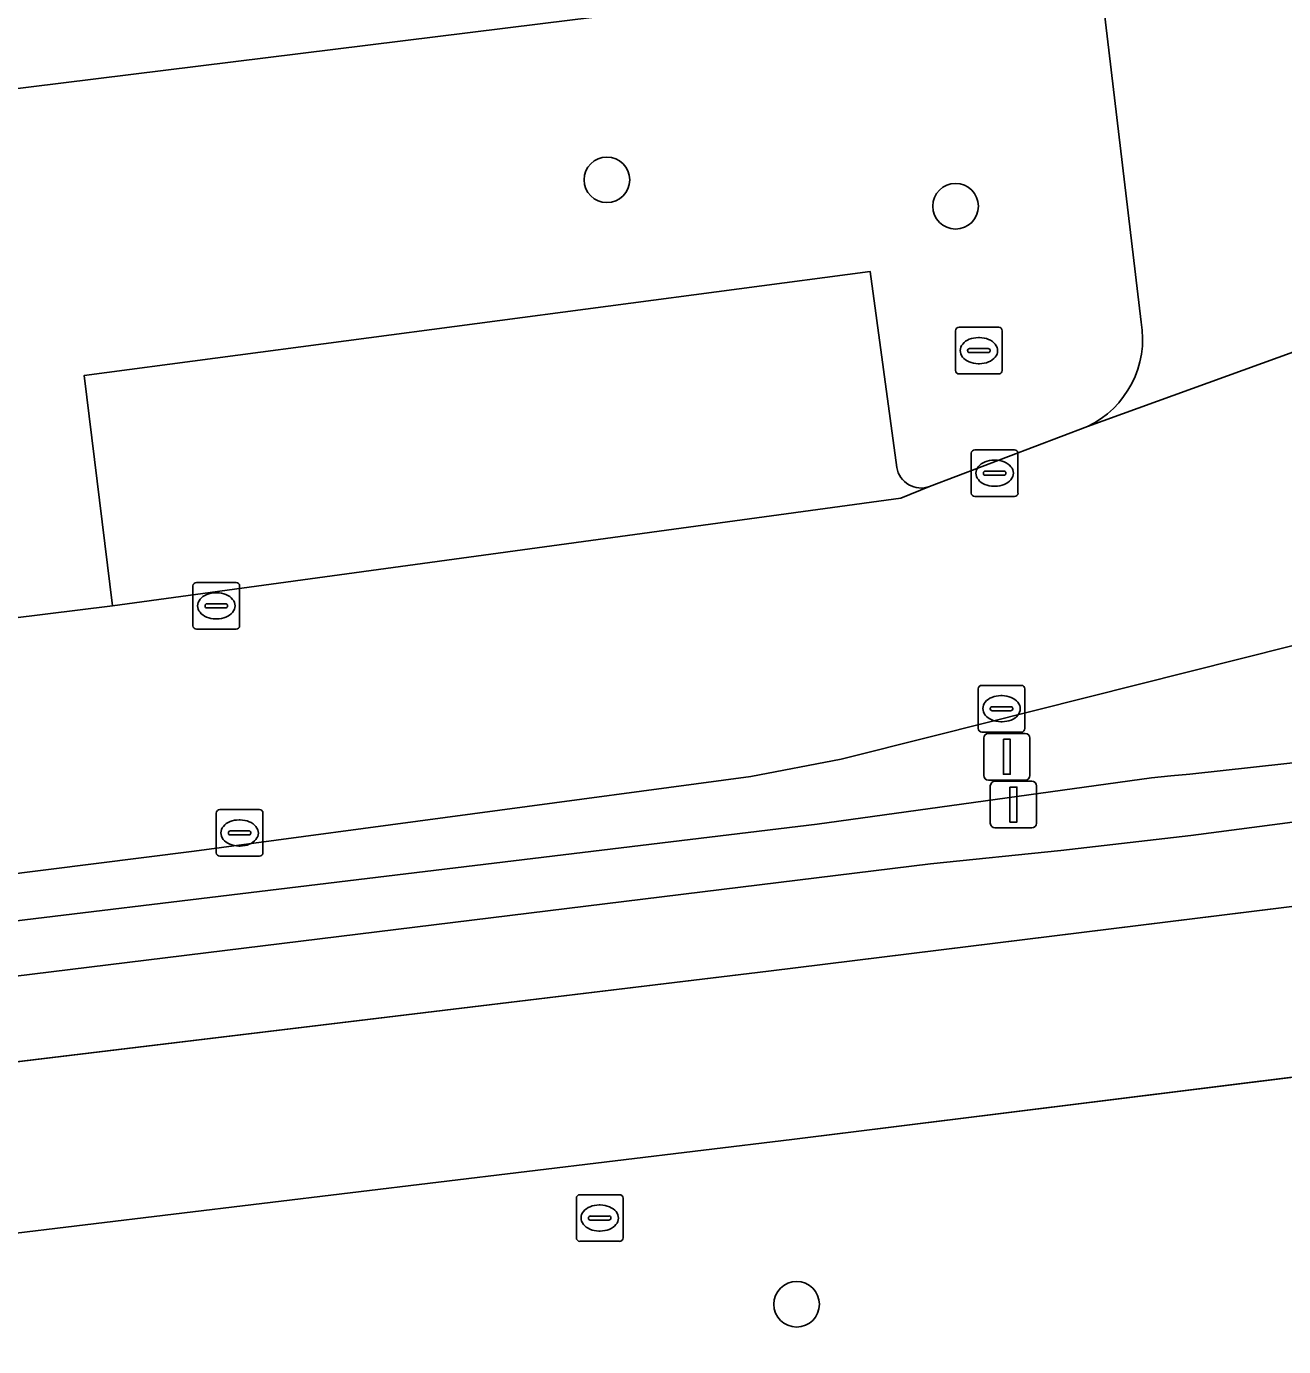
# Model space of a CAD drawing. Extents: x 161477 to 163040, y 383680 to 384871.
# Drawn here: x 162148.39 to 162175.34, y 384074.28 to 384102.58 of the extents above; entities that cross this region are included whole.
import ezdxf

# ---------------------------------------------------------------- set-up
doc = ezdxf.new("R2010")
doc.units = 0
for name, color, linetype in [('IMGEO_Berm_groen', 7, 'Continuous'), ('IMGEO_Boom', 7, 'Continuous'), ('IMGEO_Fietspad_gesloten', 7, 'Continuous'), ('IMGEO_Groenvoorziening', 7, 'Continuous'), ('IMGEO_Haag', 7, 'Continuous'), ('IMGEO_Kolk', 7, 'Continuous'), ('IMGEO_Lichtmast', 7, 'Continuous'), ('IMGEO_Pand', 7, 'Continuous'), ('IMGEO_Parkeervlak_open', 7, 'Continuous'), ('IMGEO_Rijbaan_lokaal_open', 7, 'Continuous'), ('IMGEO_Rioolput', 7, 'Continuous'), ('IMGEO_Voetpad_open', 7, 'Continuous')]:
    doc.layers.add(name, color=color, linetype=linetype)

msp = doc.modelspace()

# ---------------------------------------------------------------- linework, layer by layer
at = {"layer": 'IMGEO_Berm_groen'}
for points in [[(162225.449, 384092.868), (162225.46, 384092.912), (162224.42, 384093.611), (162223.116, 384093.366), (162218.709, 384092.746), (162214.308, 384092.077), (162209.915, 384091.359), (162205.531, 384090.591), (162186.171, 384087.226), (162182.978, 384086.653), (162179.777, 384086.131), (162176.568, 384085.658), (162173.352, 384085.235), (162170.566, 384084.911), (162167.775, 384084.623), (162135.82, 384080.702), (162128.195, 384079.766), (162094.555, 384075.741), (162040.526, 384069.275), (162040.556, 384069.026), (162042.321, 384067.606), (162164.301, 384082.326)], [(162164.301, 384082.326), (162179.402, 384084.189)], [(162179.927, 384080.597), (162164.799, 384078.716), (162037.295, 384063.34), (162003.42, 384059.174), (162000, 384058.753), (161967.373, 384054.741), (161896.962, 384046.212), (161847.953, 384040.275), (161822.49, 384037.235), (161793.606, 384033.742), (161792.05, 384033.368), (161791.016, 384033.255), (161789.879, 384033.126), (161782.08, 384032.349)]]:
    msp.add_lwpolyline(points, dxfattribs=at)
at = {"layer": 'IMGEO_Boom'}
for centre in [(162160.835, 384099.291), (162168.311, 384098.725), (162164.903, 384075.182)]:
    msp.add_circle(centre, 0.489, dxfattribs=at)
at = {"layer": 'IMGEO_Fietspad_gesloten'}
for points in [[(162179.402, 384084.189), (162164.301, 384082.326), (162042.321, 384067.606), (162040.757, 384067.417), (162037.582, 384067.034), (162036.674, 384066.924), (162002.758, 384062.766), (162000, 384062.428), (161967.056, 384058.389), (161896.476, 384049.775), (161896.962, 384046.212), (161967.373, 384054.741), (162000, 384058.753), (162003.42, 384059.174), (162037.295, 384063.34), (162164.799, 384078.716)], [(162164.799, 384078.716), (162179.927, 384080.597)]]:
    msp.add_lwpolyline(points, dxfattribs=at)
at = {"layer": 'IMGEO_Groenvoorziening'}
for points in [[(162171.366, 384104), (162171.355, 384104.089), (162168.964, 384103.705), (162168.951, 384103.814), (162163.69, 384103.164), (162160.099, 384102.72), (162133.124, 384099.384), (162132.852, 384099.35), (162133.205, 384096.144), (162133.975, 384089.16)], [(162172.29, 384096.237), (162171.366, 384104)], [(162135.099, 384088.286), (162150.233, 384090.156), (162149.63, 384095.096), (162166.479, 384097.328), (162167.051, 384093.12)], [(162203.46, 384096), (162198.272, 384094.769), (162198.827, 384092.133), (162191.427, 384090.622), (162183.023, 384088.558), (162179.892, 384090.398), (162167.824, 384087.366), (162165.86, 384086.873), (162163.919, 384086.495), (162151.986, 384084.897), (162137.045, 384083.02), (162126.703, 384081.75), (162074.887, 384075.359)], [(162100.634, 384077.733), (162132.946, 384081.569), (162135.742, 384081.906), (162165.347, 384085.474), (162172.515, 384086.473), (162172.924, 384086.511), (162173.334, 384086.55), (162176.065, 384086.851), (162178.788, 384087.217), (162181.503, 384087.646), (162184.206, 384088.139), (162193.115, 384089.718), (162206.327, 384092.061), (162208.018, 384092.361), (162213.494, 384093.304), (162218.982, 384094.181), (162225.641, 384094.843)], [(162225.653, 384094.431), (162225.65, 384094.502), (162225.646, 384094.573), (162225.641, 384094.843), (162218.982, 384094.181), (162213.494, 384093.304), (162208.018, 384092.361), (162206.327, 384092.061), (162193.115, 384089.718), (162184.206, 384088.139), (162181.503, 384087.646), (162178.788, 384087.217), (162176.065, 384086.851), (162173.334, 384086.55), (162172.924, 384086.511), (162172.515, 384086.473), (162165.347, 384085.474), (162135.742, 384081.906), (162132.946, 384081.569), (162100.634, 384077.733)], [(162167.753, 384092.716), (162171.137, 384093.999)], [(162094.555, 384075.741), (162128.195, 384079.766), (162135.82, 384080.702), (162167.775, 384084.623), (162170.566, 384084.911), (162173.352, 384085.235), (162176.568, 384085.658), (162179.777, 384086.131), (162182.978, 384086.653), (162186.171, 384087.226), (162205.531, 384090.591), (162209.915, 384091.359), (162214.308, 384092.077), (162218.709, 384092.746), (162223.116, 384093.366), (162224.42, 384093.611), (162225.46, 384092.912)]]:
    msp.add_lwpolyline(points, dxfattribs=at)
for centre, radius, start, end in [((162170.239, 384095.878), 2.082, 295.5495, 9.9361), ((162167.569, 384093.209), 0.526, 189.7196, 290.4396)]:
    msp.add_arc(centre, radius, start, end, dxfattribs=at)
at = {"layer": 'IMGEO_Haag'}
for points in [[(162225.653, 384094.431), (162225.65, 384094.502), (162225.646, 384094.573), (162225.641, 384094.843), (162218.982, 384094.181), (162213.494, 384093.304), (162208.018, 384092.361), (162206.327, 384092.061), (162193.115, 384089.718), (162184.206, 384088.139), (162181.503, 384087.646), (162178.788, 384087.217), (162176.065, 384086.851), (162173.334, 384086.55), (162172.924, 384086.511), (162172.515, 384086.473), (162165.347, 384085.474), (162135.742, 384081.906), (162132.946, 384081.569), (162100.634, 384077.733)], [(162167.775, 384084.623), (162170.566, 384084.911), (162173.352, 384085.235), (162176.568, 384085.658), (162179.777, 384086.131), (162182.978, 384086.653), (162186.171, 384087.226), (162205.531, 384090.591), (162209.915, 384091.359), (162214.308, 384092.077), (162218.709, 384092.746), (162223.116, 384093.366), (162224.42, 384093.611), (162225.46, 384092.912), (162225.479, 384092.992), (162225.503, 384093.116)], [(162094.555, 384075.741), (162128.195, 384079.766), (162135.82, 384080.702), (162167.775, 384084.623)]]:
    msp.add_lwpolyline(points, dxfattribs=at)
at = {"layer": 'IMGEO_Kolk'}
for p, q in [((162168.723, 384093.501), (162169.575, 384093.501)), ((162168.648, 384092.575), (162168.648, 384093.427)), ((162169.136, 384093.281), (162169.161, 384093.281)), ((162169.649, 384093.427), (162169.649, 384092.575)), ((162168.907, 384092.995), (162168.907, 384093.007)), ((162169.345, 384092.958), (162168.947, 384092.958)), ((162168.95, 384093.044), (162169.348, 384093.044)), ((162169.391, 384093.007), (162169.391, 384092.995)), ((162169.159, 384092.721), (162169.134, 384092.721)), ((162169.575, 384092.501), (162168.723, 384092.501)), ((162152.035, 384090.658), (162152.887, 384090.658)), ((162151.96, 384089.732), (162151.96, 384090.584)), ((162152.448, 384090.438), (162152.473, 384090.438)), ((162152.961, 384090.584), (162152.961, 384089.732)), ((162152.219, 384090.152), (162152.219, 384090.164)), ((162152.657, 384090.115), (162152.259, 384090.115)), ((162152.262, 384090.201), (162152.66, 384090.201)), ((162152.703, 384090.164), (162152.703, 384090.152)), ((162152.471, 384089.878), (162152.446, 384089.878)), ((162152.887, 384089.658), (162152.035, 384089.658)), ((162168.796, 384087.526), (162168.796, 384088.378)), ((162168.871, 384088.452), (162169.723, 384088.452)), ((162169.797, 384088.378), (162169.797, 384087.526)), ((162169.284, 384088.232), (162169.309, 384088.232)), ((162169.055, 384087.946), (162169.055, 384087.958)), ((162169.493, 384087.909), (162169.095, 384087.909)), ((162169.098, 384087.995), (162169.496, 384087.995)), ((162169.539, 384087.958), (162169.539, 384087.946)), ((162169.307, 384087.672), (162169.282, 384087.672)), ((162169.723, 384087.452), (162168.871, 384087.452)), ((162152.46, 384084.862), (162152.46, 384085.714)), ((162152.535, 384085.788), (162153.387, 384085.788)), ((162152.948, 384085.568), (162152.973, 384085.568)), ((162153.461, 384085.714), (162153.461, 384084.862)), ((162152.719, 384085.282), (162152.719, 384085.294)), ((162152.762, 384085.331), (162153.16, 384085.331)), ((162153.203, 384085.294), (162153.203, 384085.282)), ((162153.157, 384085.245), (162152.759, 384085.245)), ((162152.971, 384085.008), (162152.946, 384085.008)), ((162153.387, 384084.788), (162152.535, 384084.788))]:
    msp.add_line(p, q, dxfattribs=at)
for points in [[(162168.723, 384093.501), (162169.575, 384093.501)], [(162168.648, 384092.575), (162168.648, 384093.427)], [(162169.649, 384093.427), (162169.649, 384092.575)], [(162169.575, 384092.501), (162168.723, 384092.501)], [(162152.035, 384090.658), (162152.887, 384090.658)], [(162151.96, 384089.732), (162151.96, 384090.584)], [(162152.961, 384090.584), (162152.961, 384089.732)], [(162152.887, 384089.658), (162152.035, 384089.658)], [(162168.796, 384087.526), (162168.796, 384088.378)], [(162168.871, 384088.452), (162169.723, 384088.452)], [(162169.797, 384088.378), (162169.797, 384087.526)], [(162169.723, 384087.452), (162168.871, 384087.452)], [(162152.46, 384084.862), (162152.46, 384085.714)], [(162152.535, 384085.788), (162153.387, 384085.788)], [(162153.461, 384085.714), (162153.461, 384084.862)], [(162153.387, 384084.788), (162152.535, 384084.788)]]:
    msp.add_lwpolyline(points, dxfattribs=at)
for centre, radius, start, end in [((162168.725, 384093.425), 0.0765, 91.552, 178.448), ((162168.725, 384093.425), 0.0765, 91.552, 178.448), ((162169.573, 384093.425), 0.0765, 1.552, 88.448), ((162169.573, 384093.425), 0.0765, 1.552, 88.448), ((162168.947, 384093.004), 0.0403, 85.8775, 175.7526), ((162168.944, 384092.994), 0.0366, 178.938, 274.7102), ((162169.348, 384093.001), 0.043, 264.8664, 352.4533), ((162169.352, 384093.006), 0.0386, 1.7309, 96.639), ((162168.725, 384092.577), 0.0765, 181.552, 268.448), ((162168.725, 384092.577), 0.0765, 181.552, 268.448), ((162169.573, 384092.577), 0.0765, 271.552, 358.448), ((162169.573, 384092.577), 0.0765, 271.552, 358.448), ((162152.037, 384090.582), 0.0765, 91.552, 178.448), ((162152.037, 384090.582), 0.0765, 91.552, 178.448), ((162152.885, 384090.582), 0.0765, 1.552, 88.448), ((162152.885, 384090.582), 0.0765, 1.552, 88.448), ((162152.259, 384090.161), 0.0403, 85.8775, 175.7526), ((162152.256, 384090.151), 0.0366, 178.938, 274.7102), ((162152.66, 384090.158), 0.043, 264.8664, 352.4533), ((162152.664, 384090.163), 0.0386, 1.7309, 96.639), ((162152.037, 384089.734), 0.0765, 181.552, 268.448), ((162152.037, 384089.734), 0.0765, 181.552, 268.448), ((162152.885, 384089.734), 0.0765, 271.552, 358.448), ((162152.885, 384089.734), 0.0765, 271.552, 358.448), ((162168.873, 384088.376), 0.0765, 91.552, 178.448), ((162168.873, 384088.376), 0.0765, 91.552, 178.448), ((162169.721, 384088.376), 0.0765, 1.552, 88.448), ((162169.721, 384088.376), 0.0765, 1.552, 88.448), ((162169.095, 384087.955), 0.0403, 85.8775, 175.7526), ((162169.092, 384087.945), 0.0366, 178.938, 274.7102), ((162169.496, 384087.952), 0.043, 264.8664, 352.4533), ((162169.5, 384087.957), 0.0386, 1.7309, 96.639), ((162168.873, 384087.528), 0.0765, 181.552, 268.448), ((162168.873, 384087.528), 0.0765, 181.552, 268.448), ((162169.721, 384087.528), 0.0765, 271.552, 358.448), ((162169.721, 384087.528), 0.0765, 271.552, 358.448), ((162152.537, 384085.712), 0.0765, 91.552, 178.448), ((162152.537, 384085.712), 0.0765, 91.552, 178.448), ((162153.385, 384085.712), 0.0765, 1.552, 88.448), ((162153.385, 384085.712), 0.0765, 1.552, 88.448), ((162152.759, 384085.291), 0.0403, 85.8775, 175.7526), ((162152.756, 384085.281), 0.0366, 178.938, 274.7102), ((162153.16, 384085.288), 0.043, 264.8664, 352.4533), ((162153.164, 384085.293), 0.0386, 1.7309, 96.639), ((162152.537, 384084.864), 0.0765, 181.552, 268.448), ((162152.537, 384084.864), 0.0765, 181.552, 268.448), ((162153.385, 384084.864), 0.0765, 271.552, 358.448), ((162153.385, 384084.864), 0.0765, 271.552, 358.448)]:
    msp.add_arc(centre, radius, start, end, dxfattribs=at)
for centre, major_axis, ratio, start_param, end_param in [((162169.135, 384093.001), (-0.387, 0.002), 0.722429, 4.712389, 7.853982), ((162169.16, 384093.001), (-0.39, 0.002), 0.717154, 1.570796, 4.712389), ((162152.447, 384090.158), (-0.387, 0.002), 0.722429, 4.712389, 7.853982), ((162152.472, 384090.158), (-0.39, 0.002), 0.717154, 1.570796, 4.712389), ((162169.283, 384087.952), (-0.387, 0.002), 0.722429, 4.712389, 7.853982), ((162169.308, 384087.952), (-0.39, 0.002), 0.717154, 1.570796, 4.712389), ((162152.947, 384085.288), (-0.387, 0.002), 0.722429, 4.712389, 7.853982), ((162152.972, 384085.288), (-0.39, 0.002), 0.717154, 1.570796, 4.712389)]:
    msp.add_ellipse(centre, major_axis=major_axis, ratio=ratio, start_param=start_param, end_param=end_param, dxfattribs=at)
at = {"layer": 'IMGEO_Lichtmast'}
for p, q in [((162168.915, 384086.521), (162168.915, 384087.321)), ((162168.915, 384087.321), (162168.915, 384086.521)), ((162169.015, 384087.421), (162169.805, 384087.421)), ((162169.805, 384087.421), (162169.015, 384087.421)), ((162169.905, 384087.321), (162169.905, 384086.521)), ((162169.905, 384086.521), (162169.905, 384087.321)), ((162169.805, 384086.421), (162169.015, 384086.421)), ((162169.015, 384086.421), (162169.805, 384086.421)), ((162169.156, 384086.397), (162169.946, 384086.397)), ((162169.946, 384086.397), (162169.156, 384086.397)), ((162169.056, 384085.497), (162169.056, 384086.297)), ((162169.056, 384086.297), (162169.056, 384085.497)), ((162170.046, 384086.297), (162170.046, 384085.497)), ((162170.046, 384085.497), (162170.046, 384086.297)), ((162169.946, 384085.397), (162169.156, 384085.397)), ((162169.156, 384085.397), (162169.946, 384085.397))]:
    msp.add_line(p, q, dxfattribs=at)
for points in [[(162169.335, 384087.296), (162169.485, 384087.296), (162169.485, 384086.546), (162169.335, 384086.546), (162169.335, 384087.296)], [(162169.476, 384086.272), (162169.626, 384086.272), (162169.626, 384085.522), (162169.476, 384085.522), (162169.476, 384086.272)]]:
    msp.add_lwpolyline(points, dxfattribs=at)
for centre, start, end in [((162169.015, 384087.321), 90, 180), ((162169.015, 384087.321), 90, 180), ((162169.805, 384087.321), 0, 90), ((162169.805, 384087.321), 360, 90), ((162169.015, 384086.521), 180, 270), ((162169.015, 384086.521), 180, 270), ((162169.156, 384086.297), 90, 180), ((162169.156, 384086.297), 90, 180), ((162169.805, 384086.521), 270, 0), ((162169.805, 384086.521), 270, 0), ((162169.946, 384086.297), 0, 90), ((162169.946, 384086.297), 360, 90), ((162169.156, 384085.497), 180, 270), ((162169.156, 384085.497), 180, 270), ((162169.946, 384085.497), 270, 0), ((162169.946, 384085.497), 270, 0)]:
    msp.add_arc(centre, 0.1, start, end, dxfattribs=at)
at = {"layer": 'IMGEO_Pand'}
msp.add_lwpolyline([(162117.221, 384097.418), (162120.909, 384097.874), (162127.362, 384098.672), (162131.776, 384099.218), (162132.852, 384099.35), (162133.124, 384099.384), (162160.099, 384102.72), (162163.69, 384103.164), (162168.951, 384103.814), (162168.964, 384103.705), (162171.355, 384104.089), (162170.477, 384111.232), (162169.049, 384122.85), (162165.109, 384122.365)], dxfattribs=at)
at = {"layer": 'IMGEO_Parkeervlak_open'}
for points in [[(162166.479, 384097.328), (162149.63, 384095.096), (162150.233, 384090.156), (162167.14, 384092.464), (162167.753, 384092.716)], [(162167.051, 384093.12), (162166.479, 384097.328)]]:
    msp.add_lwpolyline(points, dxfattribs=at)
msp.add_arc((162167.569, 384093.209), 0.526, 189.7196, 290.4396, dxfattribs=at)
at = {"layer": 'IMGEO_Rijbaan_lokaal_open'}
for points in [[(162189.503, 384100.686), (162183.068, 384098.316), (162171.137, 384093.999), (162167.753, 384092.716), (162167.14, 384092.464), (162150.233, 384090.156), (162135.099, 384088.286)], [(161970.207, 384062.463), (161999.415, 384066.04), (162029.793, 384069.809), (162033.87, 384070.315), (162038.64, 384070.903), (162040.324, 384071.11), (162049.762, 384072.273), (162074.887, 384075.359), (162126.703, 384081.75), (162137.045, 384083.02), (162151.986, 384084.897), (162163.919, 384086.495), (162165.86, 384086.873), (162167.824, 384087.366), (162179.892, 384090.398), (162193.267, 384093.566), (162198.272, 384094.769), (162203.46, 384096)]]:
    msp.add_lwpolyline(points, dxfattribs=at)
at = {"layer": 'IMGEO_Rioolput'}
for p, q in [((162168.311, 384095.203), (162168.311, 384096.055)), ((162168.386, 384096.129), (162169.238, 384096.129)), ((162169.312, 384096.055), (162169.312, 384095.203)), ((162168.799, 384095.909), (162168.824, 384095.909)), ((162168.57, 384095.623), (162168.57, 384095.635)), ((162169.008, 384095.586), (162168.61, 384095.586)), ((162168.613, 384095.672), (162169.011, 384095.672)), ((162169.054, 384095.635), (162169.054, 384095.623)), ((162168.822, 384095.349), (162168.797, 384095.349)), ((162169.238, 384095.129), (162168.386, 384095.129)), ((162160.18, 384076.606), (162160.18, 384077.458)), ((162160.255, 384077.532), (162161.107, 384077.532)), ((162161.181, 384077.458), (162161.181, 384076.606)), ((162160.482, 384077.075), (162160.88, 384077.075)), ((162160.668, 384077.312), (162160.693, 384077.312)), ((162160.439, 384077.026), (162160.439, 384077.038)), ((162160.877, 384076.989), (162160.479, 384076.989)), ((162160.923, 384077.038), (162160.923, 384077.026)), ((162161.107, 384076.532), (162160.255, 384076.532)), ((162160.691, 384076.752), (162160.666, 384076.752))]:
    msp.add_line(p, q, dxfattribs=at)
for points in [[(162168.311, 384095.203), (162168.311, 384096.055)], [(162168.386, 384096.129), (162169.238, 384096.129)], [(162169.312, 384096.055), (162169.312, 384095.203)], [(162169.238, 384095.129), (162168.386, 384095.129)], [(162160.18, 384076.606), (162160.18, 384077.458)], [(162160.255, 384077.532), (162161.107, 384077.532)], [(162161.181, 384077.458), (162161.181, 384076.606)], [(162161.107, 384076.532), (162160.255, 384076.532)]]:
    msp.add_lwpolyline(points, dxfattribs=at)
for centre, radius, start, end in [((162168.388, 384096.053), 0.0765, 91.552, 178.448), ((162168.388, 384096.053), 0.0765, 91.552, 178.448), ((162169.236, 384096.053), 0.0765, 1.552, 88.448), ((162169.236, 384096.053), 0.0765, 1.552, 88.448), ((162168.61, 384095.632), 0.0403, 85.8775, 175.7526), ((162168.607, 384095.622), 0.0366, 178.938, 274.7102), ((162169.011, 384095.629), 0.043, 264.8664, 352.4533), ((162169.015, 384095.634), 0.0386, 1.7309, 96.639), ((162168.388, 384095.205), 0.0765, 181.552, 268.448), ((162168.388, 384095.205), 0.0765, 181.552, 268.448), ((162169.236, 384095.205), 0.0765, 271.552, 358.448), ((162169.236, 384095.205), 0.0765, 271.552, 358.448), ((162160.257, 384077.456), 0.0765, 91.552, 178.448), ((162160.257, 384077.456), 0.0765, 91.552, 178.448), ((162161.105, 384077.456), 0.0765, 1.552, 88.448), ((162161.105, 384077.456), 0.0765, 1.552, 88.448), ((162160.479, 384077.035), 0.0403, 85.8775, 175.7526), ((162160.884, 384077.037), 0.0386, 1.7309, 96.639), ((162160.476, 384077.025), 0.0366, 178.938, 274.7102), ((162160.88, 384077.032), 0.043, 264.8664, 352.4533), ((162160.257, 384076.608), 0.0765, 181.552, 268.448), ((162160.257, 384076.608), 0.0765, 181.552, 268.448), ((162161.105, 384076.608), 0.0765, 271.552, 358.448), ((162161.105, 384076.608), 0.0765, 271.552, 358.448)]:
    msp.add_arc(centre, radius, start, end, dxfattribs=at)
for centre, major_axis, ratio, start_param, end_param in [((162168.798, 384095.629), (-0.387, 0.002), 0.722429, 4.712389, 7.853982), ((162168.823, 384095.629), (-0.39, 0.002), 0.717154, 1.570796, 4.712389), ((162160.667, 384077.032), (-0.387, 0.002), 0.722429, 4.712389, 7.853982), ((162160.692, 384077.032), (-0.39, 0.002), 0.717154, 1.570796, 4.712389)]:
    msp.add_ellipse(centre, major_axis=major_axis, ratio=ratio, start_param=start_param, end_param=end_param, dxfattribs=at)
at = {"layer": 'IMGEO_Voetpad_open'}
for points in [[(162171.366, 384104), (162172.29, 384096.237)], [(162171.137, 384093.999), (162183.068, 384098.316)]]:
    msp.add_lwpolyline(points, dxfattribs=at)
msp.add_arc((162170.239, 384095.878), 2.082, 295.5495, 9.9361, dxfattribs=at)

doc.saveas('drawing.dxf')
